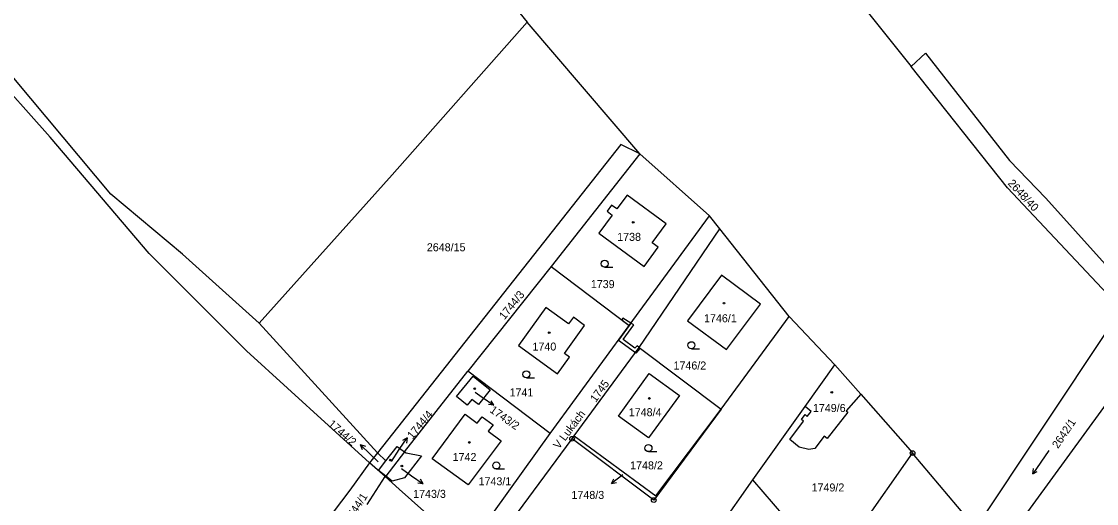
# Model space of a CAD drawing. Extents: x -562167 to -556918, y -1077891 to -1070763.
# Drawn here: x -560466.1 to -560237.8, y -1075704.1 to -1075601.8 of the extents above; entities that cross this region are included whole.
import ezdxf

# ---------------------------------------------------------------- set-up
doc = ezdxf.new("R2010")
doc.units = 0
for name, color, linetype in [('Hranice parcel', 7, 'Continuous'), ('Parcelní čísla', 7, 'Continuous'), ('Pop  PČ popisy', 7, 'Continuous'), ('Věcná břemena k části', 7, 'Continuous'), ('Značky bodu BP', 7, 'Continuous'), ('Značky budov', 7, 'Continuous'), ('Značky kultur', 7, 'Continuous')]:
    doc.layers.add(name, color=color, linetype=linetype)

msp = doc.modelspace()

# ---------------------------------------------------------------- linework, layer by layer
at = {"layer": 'Hranice parcel'}
for p, q in [((-560334.76, -1075629.84), (-560358.69, -1075601.88)), ((-560334.76, -1075629.84), (-560353.62, -1075653.76)), ((-560319.97, -1075643), (-560334.76, -1075629.84)), ((-560337.03, -1075666.31), (-560319.97, -1075643)), ((-560317.79, -1075645.75), (-560319.97, -1075643)), ((-560334.9, -1075671.01), (-560317.79, -1075645.75)), ((-560303.05, -1075664.4), (-560317.79, -1075645.75)), ((-560353.62, -1075653.76), (-560371.3, -1075675.99)), ((-560353.62, -1075653.76), (-560337.03, -1075666.31)), ((-560415.63, -1075665.85), (-560390.48, -1075693.33)), ((-560353.82, -1075689.25), (-560337.03, -1075666.31)), ((-560317.5, -1075684.08), (-560303.05, -1075664.4)), ((-560293.39, -1075674.65), (-560303.05, -1075664.4)), ((-560235.08, -1075666.76), (-560263.43, -1075709.3)), ((-560348.7, -1075689.73), (-560334.9, -1075671.01)), ((-560334.9, -1075671.01), (-560317.5, -1075684.08)), ((-560258.86, -1075714.73), (-560227.7, -1075671.95)), ((-560299.68, -1075683.51), (-560293.39, -1075674.65)), ((-560293.39, -1075674.65), (-560287.85, -1075680.92)), ((-560384.71, -1075693.14), (-560371.3, -1075675.99)), ((-560353.82, -1075689.25), (-560371.3, -1075675.99)), ((-560310.75, -1075699.1), (-560299.68, -1075683.51)), ((-560349.17, -1075690.37), (-560348.7, -1075689.73)), ((-560390.48, -1075693.33), (-560392.16, -1075695.46)), ((-560388.69, -1075695.04), (-560390.48, -1075693.33)), ((-560384.71, -1075693.14), (-560388.73, -1075698.29)), ((-560384.71, -1075693.14), (-560384.4, -1075693.36)), ((-560294.26, -1075718.16), (-560276.85, -1075693.4)), ((-560263.43, -1075709.3), (-560276.85, -1075693.4)), ((-560388.83, -1075698.42), (-560392.16, -1075695.46)), ((-560392.64, -1075704.35), (-560388.83, -1075698.42)), ((-560388.83, -1075698.42), (-560388.73, -1075698.29)), ((-560387.36, -1075699.35), (-560388.73, -1075698.29)), ((-560320.77, -1075713.23), (-560310.75, -1075699.1)), ((-560296.55, -1075715.51), (-560310.75, -1075699.1))]:
    msp.add_line(p, q, dxfattribs=at)
for points in [[(-560573.3, -1075186.81), (-560551.37, -1075226.32), (-560539.04, -1075247.93), (-560527.43, -1075271.25), (-560522.28, -1075280.09), (-560512.36, -1075302.1), (-560502.53, -1075326.02), (-560496.12, -1075343.96), (-560485.02, -1075375.32), (-560467.81, -1075436.56), (-560458.61, -1075466.18), (-560448.88, -1075489.46), (-560436.35, -1075510.34), (-560428.65, -1075521.26), (-560413.75, -1075539.54), (-560393.16, -1075561.07), (-560383.23, -1075571.64), (-560358.69, -1075601.88)], [(-560471.23, -1075258.61), (-560462.36, -1075278.66), (-560454.09, -1075297.91), (-560447.39, -1075317.21), (-560436.63, -1075348.35), (-560430.36, -1075368.62), (-560417.98, -1075409.02), (-560409.05, -1075437.61), (-560403.78, -1075452.06), (-560387.44, -1075480.68), (-560375.67, -1075494.2), (-560354.74, -1075520.85), (-560327.04, -1075549.31), (-560298.32, -1075584.78), (-560277.18, -1075611.34)], [(-560415.63, -1075665.85), (-560431.89, -1075651.2), (-560447.11, -1075638.42), (-560471.02, -1075609.86), (-560484.12, -1075591.36), (-560504.52, -1075565.13), (-560515.65, -1075546.91), (-560521.95, -1075533.72), (-560528.69, -1075517.86), (-560533.54, -1075498.12), (-560542.85, -1075464.68), (-560555.16, -1075418.61), (-560566.44, -1075381.1), (-560571.06, -1075368.81), (-560593.68, -1075320.04), (-560601.29, -1075307.02)], [(-560392.16, -1075695.46), (-560418.32, -1075671.72), (-560438.93, -1075651.05), (-560459.97, -1075626.32), (-560486.55, -1075596.53)], [(-560358.69, -1075601.88), (-560387.37, -1075634.35), (-560415.63, -1075665.85)], [(-560277.18, -1075611.34), (-560274.09, -1075608.51), (-560256.28, -1075631.3), (-560248.53, -1075639.27), (-560229.67, -1075660.27)], [(-560232.11, -1075663.19), (-560256.71, -1075637.07), (-560277.18, -1075611.34)], [(-560334.76, -1075629.84), (-560338.77, -1075627.86), (-560390.48, -1075693.33)], [(-560330.87, -1075649.68), (-560332.12, -1075648.75), (-560329.2, -1075644.75), (-560337.45, -1075638.6), (-560339.67, -1075641.57), (-560340.76, -1075640.76), (-560341.71, -1075642.04), (-560340.62, -1075642.86), (-560343.48, -1075646.68), (-560333.85, -1075653.77), (-560330.87, -1075649.68)], [(-560317.42, -1075655.59), (-560324.62, -1075665.33), (-560316.35, -1075671.44), (-560309.18, -1075661.78), (-560317.42, -1075655.59)], [(-560346.49, -1075666.28), (-560348.88, -1075664.54), (-560349.91, -1075665.95), (-560354.7, -1075662.48), (-560360.56, -1075670.55), (-560352.25, -1075676.6), (-560349.71, -1075673.05), (-560350.78, -1075672.27), (-560346.49, -1075666.28)], [(-560369, -1075683.07), (-560370.44, -1075682.02), (-560371.43, -1075683.26), (-560373.69, -1075681.42), (-560370.15, -1075677.09), (-560366.52, -1075679.98), (-560369, -1075683.07)], [(-560339.31, -1075685.55), (-560332.78, -1075676.52), (-560326.36, -1075681.18), (-560332.9, -1075690.2), (-560339.31, -1075685.55)], [(-560287.85, -1075680.92), (-560290.96, -1075684.47), (-560290.63, -1075684.73), (-560294.98, -1075690.31), (-560295.63, -1075689.82), (-560297.63, -1075692.44), (-560298.9, -1075692.65), (-560300.9, -1075692.14), (-560302.94, -1075690.53), (-560299.99, -1075686.66), (-560300.47, -1075686.31), (-560299.66, -1075685.23), (-560299.21, -1075685.63), (-560298.42, -1075684.6), (-560299.68, -1075683.51)], [(-560287.85, -1075680.92), (-560277.35, -1075692.8), (-560276.85, -1075693.4)], [(-560317.5, -1075684.08), (-560331.8, -1075703.39), (-560349.17, -1075690.37)], [(-560348.7, -1075689.73), (-560331.39, -1075702.49), (-560317.5, -1075684.08)], [(-560368.28, -1075685.69), (-560365.95, -1075687.42), (-560366.96, -1075688.78), (-560364.24, -1075690.8), (-560371.2, -1075700.19), (-560378.84, -1075694.63), (-560371.83, -1075685.18), (-560369.29, -1075687.06), (-560368.28, -1075685.69)], [(-560373.45, -1075712.2), (-560368.71, -1075709.97), (-560353.82, -1075689.25)], [(-560366.71, -1075717.93), (-560366.55, -1075713.94), (-560349.17, -1075690.37)], [(-560388.69, -1075695.04), (-560386.31, -1075691.99), (-560384.71, -1075693.14)], [(-560384.4, -1075693.36), (-560381.14, -1075693.97), (-560384.72, -1075698.65), (-560387.36, -1075699.35)], [(-560392.16, -1075695.46), (-560396.33, -1075701.29), (-560404.76, -1075712.42)], [(-560388.73, -1075698.29), (-560390.29, -1075697.09), (-560388.69, -1075695.04)], [(-560388.83, -1075698.42), (-560385.85, -1075701.09), (-560373.45, -1075712.2)]]:
    msp.add_lwpolyline(points, dxfattribs=at)
at = {"layer": 'Pop  PČ popisy'}
for p, q in [((-560369.77, -1075680.49), (-560368.23, -1075681.55)), ((-560368.23, -1075681.55), (-560365.77, -1075683.27)), ((-560365.77, -1075683.27), (-560366.31, -1075682.29)), ((-560365.77, -1075683.27), (-560366.88, -1075683.11)), ((-560391.97, -1075693.69), (-560394.13, -1075691.6)), ((-560394.13, -1075691.6), (-560393.06, -1075691.94)), ((-560394.13, -1075691.6), (-560393.76, -1075692.66)), ((-560385.85, -1075692.68), (-560384.17, -1075690.19)), ((-560384.17, -1075690.19), (-560385.15, -1075690.74)), ((-560384.17, -1075690.19), (-560384.32, -1075691.3)), ((-560390.35, -1075695.25), (-560391.97, -1075693.69)), ((-560387.53, -1075695.18), (-560385.85, -1075692.68)), ((-560385.39, -1075696.72), (-560383.24, -1075698.22)), ((-560383.24, -1075698.22), (-560380.78, -1075699.94)), ((-560338.39, -1075698.05), (-560340.79, -1075699.86)), ((-560380.78, -1075699.94), (-560381.89, -1075699.78)), ((-560380.78, -1075699.94), (-560381.32, -1075698.96)), ((-560340.79, -1075699.86), (-560340.29, -1075698.85)), ((-560340.79, -1075699.86), (-560339.69, -1075699.65))]:
    msp.add_line(p, q, dxfattribs=at)
at = {"layer": 'Věcná břemena k části'}
for points in [[(-560336.66, -1075665.81), (-560337.03, -1075666.31), (-560339.31, -1075669.43), (-560335.69, -1075672.08), (-560334.9, -1075671.01), (-560335.37, -1075670.61), (-560335.82, -1075671.12), (-560338.33, -1075669.28), (-560336.05, -1075666.17)], [(-560338.57, -1075665.14), (-560337.03, -1075666.31), (-560336.66, -1075665.81), (-560338.36, -1075664.79)], [(-560334.68, -1075671.17), (-560334.9, -1075671.01), (-560335.69, -1075672.08), (-560335.55, -1075672.18)]]:
    msp.add_lwpolyline(points, close=True, dxfattribs=at)
at = {"layer": 'Značky bodu BP'}
for centre, radius in [((-560349.17, -1075690.37), 0.5), ((-560349.17, -1075690.37), 0.0303), ((-560276.85, -1075693.4), 0.5), ((-560276.85, -1075693.4), 0.0303), ((-560331.8, -1075703.39), 0.5), ((-560331.8, -1075703.39), 0.0303)]:
    msp.add_circle(centre, radius, dxfattribs=at)
at = {"layer": 'Značky budov'}
for centre in [(-560336.17, -1075644.39), (-560316.91, -1075661.57), (-560354.02, -1075667.84), (-560369.83, -1075679.74), (-560332.75, -1075681.81), (-560294.01, -1075680.51), (-560370.98, -1075691.15), (-560387.76, -1075694.91), (-560385.3, -1075696.16)]:
    msp.add_circle(centre, 0.175, dxfattribs=at)
at = {"layer": 'Značky kultur'}
for p, q in [((-560342.24, -1075653.94), (-560340.49, -1075653.94)), ((-560323.82, -1075671.25), (-560322.07, -1075671.25)), ((-560358.87, -1075677.43), (-560357.12, -1075677.43)), ((-560332.94, -1075693.1), (-560331.19, -1075693.1)), ((-560247.9, -1075692.89), (-560251.34, -1075697.81)), ((-560365.25, -1075696.79), (-560363.5, -1075696.79)), ((-560251.34, -1075697.81), (-560251.19, -1075696.72)), ((-560251.34, -1075697.81), (-560250.37, -1075697.29))]:
    msp.add_line(p, q, dxfattribs=at)
for centre in [(-560342.24, -1075653.19), (-560323.82, -1075670.5), (-560358.87, -1075676.68), (-560332.94, -1075692.35), (-560365.25, -1075696.04)]:
    msp.add_circle(centre, 0.75, dxfattribs=at)

# ---------------------------------------------------------------- texts
at = {"layer": 'Parcelní čísla'}
for s, rotation, p in [('2648/40', 313, (-560256.74, -1075636.22)), ('1744/3', 51, (-560363.52, -1075665.21)), ('1745', 54, (-560344.13, -1075682.76)), ('1744/4', 50, (-560383.05, -1075690.59)), ('1743/2', 325, (-560366.79, -1075684.6)), ('1744/2', 319, (-560401.11, -1075687.46)), ('2642/1', 56, (-560245.97, -1075692.58)), ('1744/1', 57, (-560396.28, -1075708.43))]:
    msp.add_text(s, height=1.7, rotation=rotation, dxfattribs=at).set_placement(p)
for s, p in [('1738', (-560339.58, -1075648.34)), ('2648/15', (-560380, -1075650.55)), ('1739', (-560345.18, -1075658.37)), ('1746/1', (-560321.14, -1075665.63)), ('1740', (-560357.57, -1075671.64)), ('1746/2', (-560327.62, -1075675.66)), ('1741', (-560362.44, -1075681.38)), ('1748/4', (-560337.12, -1075685.58)), ('1749/6', (-560298.02, -1075684.69)), ('1742', (-560374.53, -1075695.1)), ('1748/2', (-560336.83, -1075696.87)), ('1743/1', (-560369.02, -1075700.25)), ('1749/2', (-560298.3, -1075701.56)), ('1743/3', (-560382.91, -1075702.92)), ('1748/3', (-560349.29, -1075703.15))]:
    msp.add_text(s, height=1.7, dxfattribs=at).set_placement(p)
at = {"layer": 'Pop  PČ popisy'}
msp.add_text('V Lukách', height=1.7, rotation=53, dxfattribs=at).set_placement((-560351.94, -1075692.68))

doc.saveas('drawing.dxf')
